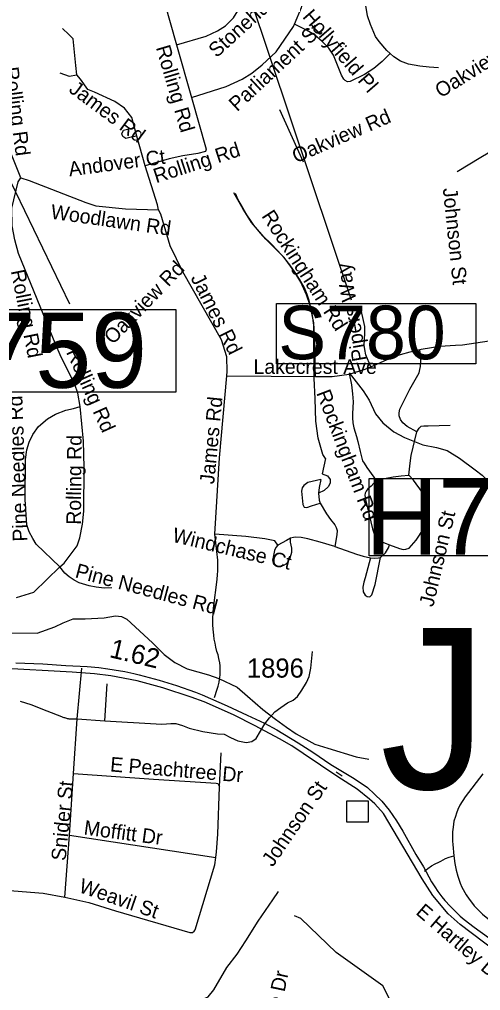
# Model space of a CAD drawing. Extents: x 1662474 to 1856135, y 779280 to 917889.
# Drawn here: x 1698515 to 1701527, y 816221 to 822561 of the extents above; entities that cross this region are included whole.
import ezdxf

# ---------------------------------------------------------------- set-up
doc = ezdxf.new("R2010")
doc.units = 0
for name, color, linetype in [('Exist Hydrographic Misc Water Feature', 7, 'Continuous'), ('Exist Road Non-System Structure Non-Sys NCDOT Number Label', 7, 'Continuous'), ('Exist Road Non-System Structure Non-Sys Other Attributed CELL', 7, 'Continuous'), ('Exist Road Non-System Structure Non-Sys Other Number Label', 7, 'Continuous'), ('Exist Road Non-System Type 51', 7, 'Continuous'), ('Exist Road Non-System Type 51 Label', 7, 'Continuous'), ('Exist Road Primary US Structure Standard Bridge Number Label', 7, 'Continuous'), ('Exist Road Secondary Mileage Tenths English Label', 7, 'Continuous'), ('Exist Road Secondary Structure Ovrhead Sign Number Label', 7, 'Continuous'), ('Exist Road Secondary Type 51 Divided Attributed', 7, 'Continuous'), ('Exist Road Secondary Type 51 Label', 7, 'Continuous'), ('Exist Road Secondary Type 51 Number Label', 7, 'Continuous')]:
    doc.layers.add(name, color=color, linetype=linetype)

msp = doc.modelspace()

# ---------------------------------------------------------------- linework, layer by layer
at = {"layer": 'Exist Hydrographic Misc Water Feature'}
for points in [[(1700668.7, 820253.6), (1700760.3, 820136.8), (1700800, 820074.5), (1700841.8, 819986.6), (1700887.6, 819928.3), (1700959.4, 819868.6), (1701029.1, 819831.9), (1701150.9, 819783.5), (1701239, 819766.9), (1701308.8, 819747.4), (1701388.8, 819696.6), (1701492.5, 819620.6), (1701536.3, 819586.1), (1701600, 819522.4), (1701685.5, 819449.2)], [(1698461.5, 818556.3), (1698631.7, 818555.4), (1698745.8, 818596.5), (1698801.9, 818620.8), (1698866, 818648.2), (1698944, 818648.3), (1699068, 818655.6), (1699142.1, 818667.2), (1699182, 818663.1), (1699216, 818646.9), (1699385.5, 818490.8), (1699461.1, 818414.5), (1699531, 818363.9), (1699610.9, 818322), (1699680.7, 818301.8), (1699750.7, 818281.5), (1699816.6, 818258.7), (1699936.4, 818202.2), (1700004.2, 818144.2), (1700104, 818056), (1700187.5, 817992), (1700259.7, 817941.2), (1700323.2, 817897.2), (1700445, 817830.8), (1700529, 817804.5), (1700714.8, 817747.3), (1700796.8, 817732.6)], [(1699564.2, 816128.7), (1699580.1, 816136.5), (1699612.2, 816148.2), (1699672.2, 816157.6), (1699718.5, 816168.2), (1699748.4, 816179.9), (1699784.7, 816225.1), (1699869.1, 816371.1), (1699937.5, 816459.2), (1699993.9, 816545), (1700074.4, 816674.7), (1700171, 816813.9), (1700208.3, 816868.1)], [(1701086, 815941.8), (1701012, 816009), (1700889, 816251.1), (1700583, 816470.6), (1700352.1, 816692), (1700311, 816709.3)]]:
    msp.add_lwpolyline(points, dxfattribs=at)
at = {"layer": 'Exist Road Non-System Structure Non-Sys NCDOT Number Label'}
msp.add_lwpolyline([(1700798.5, 819564.7), (1702642.4, 819564.7), (1702642.4, 819059.1), (1700798.5, 819059.1)], close=True, dxfattribs=at)
at = {"layer": 'Exist Road Non-System Structure Non-Sys Other Attributed CELL'}
msp.add_lwpolyline([(1700653.3, 817460.6), (1700792.3, 817460.6), (1700792.3, 817321.5), (1700653.3, 817321.5)], close=True, dxfattribs=at)
at = {"layer": 'Exist Road Non-System Type 51'}
for p, q in [((1699541.4, 822395.9), (1699639.9, 822051)), ((1701251.9, 822245.4), (1701191, 822249.2)), ((1700371.4, 821629.4), (1700216.8, 821969.9)), ((1699282.9, 821799.8), (1699267.4, 821854.9)), ((1699337.5, 821606.1), (1699282.9, 821799.8)), ((1701362.6, 820433.9), (1701408.1, 820437.4)), ((1699870.6, 820234.8), (1700449.4, 820230.9)), ((1700513.3, 819695.2), (1700492.5, 819594.2)), ((1698893.1, 817995.7), (1698922.9, 818325.9)), ((1699074, 817982.9), (1699087.9, 818224)), ((1698868.8, 817638.4), (1698893.1, 817995.7)), ((1698893.1, 817995.7), (1699074, 817982.9)), ((1699821.8, 817550.8), (1699832.2, 817773.9)), ((1698842, 817235.1), (1698868.8, 817638.4)), ((1700584.5, 817648.4), (1700623.9, 817622.2)), ((1698812.9, 816831.7), (1698842, 817235.1)), ((1698842, 817235.1), (1699798.4, 817090.2))]:
    msp.add_line(p, q, dxfattribs=at)
for points in [[(1699062.1, 823298.2), (1699092.4, 823257.8), (1699396.4, 822802.2), (1699426.5, 822749.9), (1699462.6, 822671.4), (1699541.4, 822395.9)], [(1700311.2, 822529.2), (1700356.9, 822638.4), (1700381.4, 822733.7), (1700390.8, 822856.8), (1700390.2, 822879)], [(1700936.1, 822338.7), (1700915.4, 822358.4), (1700865.4, 822416.4), (1700840.6, 822450.4), (1700808.6, 822528.1), (1700789.4, 822583.5), (1700759.2, 822761.8), (1700754.9, 822864.4)], [(1699541.4, 822395.9), (1699733.9, 822452.5), (1699807.9, 822486.4), (1699861.1, 822518.7), (1699914.1, 822571.9), (1699952.1, 822634.4)], [(1698525.1, 821526.9), (1698427.9, 821766.8), (1698407.1, 821836), (1698392.1, 821924.8), (1698402.6, 822508.2)], [(1698891.4, 822198.8), (1698883.1, 822260.4), (1698865.4, 822435.2), (1698838.1, 822463.4), (1698797.6, 822502.9)], [(1699639.9, 822051), (1699865.9, 822122.9), (1699969.8, 822171.2), (1700033.6, 822210.2), (1700101.5, 822264.6), (1700191, 822349.9), (1700305.2, 822515.2), (1700311.2, 822529.2)], [(1700936.1, 822338.7), (1700883.9, 822287.2), (1700830.4, 822241.2), (1700768.4, 822201.1), (1700674.8, 822156.5), (1700657.1, 822153.4), (1700642.2, 822162), (1700633.2, 822170.7), (1700619.1, 822197.7), (1700566.9, 822327.6), (1700536.1, 822374.4), (1700491.6, 822417.9), (1700441.4, 822460.2), (1700390.2, 822490.9), (1700311.2, 822529.2)], [(1701191, 822249.2), (1701130.1, 822255.4), (1701056.1, 822268.6), (1701003.9, 822289.2), (1700960.1, 822316.6), (1700936.1, 822338.7)], [(1698779.8, 822211.6), (1698840.4, 822191.1), (1698891.4, 822198.8)], [(1699267.4, 821854.9), (1699249.9, 821920.5), (1699201, 821981.2), (1699138.4, 822025.8), (1699004.8, 822085.9), (1698963, 822104), (1698913.4, 822170.9), (1698891.4, 822198.8)], [(1699639.9, 822051), (1699734.9, 821714.5), (1699729.9, 821698.8), (1699681.4, 821686.2), (1699581.9, 821669.6), (1699492.6, 821650.8), (1699337.5, 821606.1)], [(1701373.9, 821567.5), (1701527.5, 821662.5), (1702013.4, 821949.2)], [(1699282.9, 821799.8), (1699244.6, 821792.4), (1699211.2, 821783.2), (1699190.5, 821796.7), (1699185.2, 821813.4), (1699194.5, 821837.4), (1699267.4, 821854.9)], [(1699423.4, 821318.7), (1699416.2, 821351.2), (1699337.5, 821606.1)], [(1698753.9, 820436.4), (1698510.2, 821032.1), (1698485.9, 821122.4), (1698469, 821214), (1698466.9, 821328.2), (1698508.1, 821500.9), (1698525.1, 821526.9)], [(1698525.1, 821526.9), (1698579.5, 821510.4), (1698949.1, 821365.4), (1699014.9, 821344.9), (1699207.6, 821324.2), (1699423.4, 821318.7)], [(1700449.4, 820230.9), (1700446.1, 820295.4), (1700446.1, 820413.5), (1700438, 820581.2), (1700413.4, 820693), (1700389.8, 820763.9), (1700353.2, 820846.5), (1700309.4, 820917.7), (1700244.4, 821006.4), (1700193.1, 821059.4), (1700123.6, 821125.5), (1700031.1, 821236), (1699975.6, 821322.7), (1699916.2, 821428.2)], [(1700513.3, 819695.2), (1700496.2, 819720.2), (1700466.4, 819827.2), (1700451.6, 819939.1), (1700447.3, 820084.4), (1700440, 820219.5), (1700437.2, 820564.1), (1700428.5, 820627.9), (1700421.4, 820672.3), (1700406.5, 820726.7), (1700394.5, 820765.5), (1700376.9, 820807.9), (1700344.8, 820865), (1700312.6, 820914.7), (1700281.4, 820958.7), (1700249.4, 821001.2), (1700198.5, 821054.3), (1700162.5, 821093.5), (1700105.2, 821149.3), (1700078.2, 821177.7), (1700045.6, 821218.4), (1700023.9, 821251), (1699999.4, 821286.3), (1699986.3, 821311.6), (1699963.1, 821350.7), (1699944.3, 821382.6), (1699926.5, 821425)], [(1699500.2, 821082.5), (1699438.6, 821288.8), (1699423.4, 821318.7)], [(1699870.6, 820234.8), (1699873.1, 820263.4), (1699869, 820358.6), (1699835.6, 820468.6), (1699582.1, 820913.2), (1699500.2, 821082.5)], [(1701408.1, 820437.4), (1701583.4, 820463.1), (1701642.1, 820475.2), (1701721.8, 820501.4), (1701808.4, 820547.9), (1701876.1, 820598.2), (1701951.1, 820656.2), (1701991, 820693.8), (1702082.6, 820805.9)], [(1700810.1, 820293.2), (1700778.4, 820370.9), (1700770, 820406.9), (1700766.1, 820435), (1700771.1, 820511.4), (1700770, 820557.4), (1700758.5, 820615.6), (1700744.1, 820672)], [(1698911.2, 820035), (1698897.6, 820120.4), (1698876.6, 820177.8), (1698780.6, 820371.2), (1698753.9, 820436.4)], [(1700810.1, 820293.2), (1700936.9, 820349.2), (1701003.4, 820374.1), (1701067.6, 820391.9), (1701138.5, 820407.9), (1701260.9, 820427.1), (1701362.6, 820433.9)], [(1701110.3, 819867.8), (1701047.7, 819904), (1701020.3, 819926.5), (1701004.6, 819949), (1700995.8, 819973.4), (1700995.8, 819993), (1701000.7, 820017.5), (1701064.7, 820147), (1701125.2, 820254.5), (1701131.2, 820274.9), (1701135.1, 820296), (1701135.8, 820335.6), (1701134.5, 820366.6), (1701129.3, 820404.9)], [(1700449.4, 820230.9), (1700557.4, 820230.2), (1700669.8, 820245), (1700774, 820277.2), (1700810.1, 820293.2)], [(1699790.5, 819200.4), (1699822.2, 819698.2), (1699870.6, 820234.8)], [(1700668.3, 820249.7), (1700684.3, 820176.3), (1700691, 820117.6), (1700695, 820065.5), (1700691.2, 819988.6), (1700691.2, 819959.1), (1700693.2, 819928.5), (1700699.4, 819894.9), (1700715.8, 819837.7), (1700724.3, 819806.1), (1700739.6, 819741.4), (1700756.4, 819680.5), (1700765.7, 819663.4), (1700784, 819635.7), (1700829.2, 819573.5), (1700845.4, 819551.4)], [(1698779.2, 818986.8), (1698624.9, 819135), (1698602.1, 819171.5), (1698579.2, 819215.6), (1698563, 819261.8), (1698552.5, 819426.6), (1698554.4, 819688.6), (1698564.6, 819751.2), (1698579.2, 819802.2), (1698602.4, 819851.9), (1698640.1, 819902.8), (1698699.8, 819953.9), (1698750.6, 819983.6), (1698818.1, 820009.9), (1698869.2, 820021.4), (1698911.2, 820035)], [(1698779.2, 818986.8), (1698806.6, 819011.4), (1698892.4, 819123.8), (1698908.9, 819176.2), (1698927, 819265.2), (1698936.8, 819350.8), (1698938.6, 819635.8), (1698933.6, 819807.2), (1698911.2, 820035)], [(1701110.3, 819867.8), (1701125, 819893.2), (1701139.7, 819905), (1701155.3, 819908.9), (1701184.7, 819907.9), (1701327.6, 819911.8)], [(1701058.4, 819586.4), (1701066.7, 819664.9), (1701073.7, 819715), (1701110.3, 819867.8)], [(1700492.5, 819594.2), (1700527.1, 819581.8), (1700545.1, 819558.3), (1700543.7, 819533.4), (1700531.3, 819509.9), (1700505, 819486.4), (1700469, 819468.4)], [(1700845.4, 819551.4), (1700910, 819566.7), (1700956.9, 819574.3), (1701008.4, 819581.9), (1701058.4, 819586.4)], [(1700931.5, 819132.1), (1700997.7, 819107.5), (1701021.5, 819101.6), (1701038.4, 819102.4), (1701059.7, 819109.2), (1701105.6, 819162), (1701157.2, 819237), (1701180.7, 819279.6), (1701191.9, 819323.3), (1701191.9, 819396), (1701184, 819426.3), (1701148.2, 819472.2), (1701087.8, 819553.1), (1701058.4, 819586.4)], [(1700482.9, 819556.9), (1700399.8, 819538.9), (1700372.2, 819518.2), (1700361.1, 819503), (1700356.9, 819482.2), (1700365.3, 819393.8), (1700374.9, 819377.2), (1700391.5, 819375.8), (1700422, 819385.5), (1700478.7, 819403.4)], [(1700482.9, 819556.9), (1700473.2, 819505.8), (1700469, 819468.4)], [(1700845.4, 819551.4), (1700812.6, 819514.8), (1700790.5, 819496.7), (1700778.7, 819481.7), (1700772.3, 819468.2), (1700771.5, 819455.6), (1700775.5, 819427.2), (1700799.2, 819326.8), (1700821.3, 819236), (1700834, 819195.7), (1700841.9, 819179.9), (1700852.2, 819165.7), (1700874.6, 819153.3), (1700909.4, 819140.6), (1700931.5, 819132.1)], [(1700469, 819468.4), (1700473.2, 819422.8), (1700478.7, 819403.4)], [(1700478.7, 819403.4), (1700521.6, 819334.3), (1700547.9, 819297), (1700574.2, 819262.4), (1700583.9, 819244.4), (1700590.8, 819225.1), (1700588, 819197.4), (1700574.2, 819120)], [(1699788.6, 818134), (1699807.6, 818188.1), (1699813.4, 818207.8), (1699819.6, 818234.2), (1699822.9, 818254.2), (1699825.6, 818281.2), (1699826.8, 818301.2), (1699826.5, 818321.7), (1699825.4, 818341.9), (1699823.1, 818361.5), (1699818.6, 818388.6), (1699812.6, 818412.4), (1699804.9, 818435.2), (1699798.6, 818462.1), (1699792.9, 818488.4), (1699788.1, 818514.6), (1699784.2, 818541.1), (1699780.6, 818581.2), (1699779, 818608.2), (1699778.4, 818647.4), (1699780.6, 818688.4), (1699782.9, 818718), (1699806.9, 818903.8), (1699809.9, 818936.6), (1699811.5, 818960.2), (1699812.1, 818983.9), (1699812.1, 819008.5), (1699811.2, 819030), (1699790.5, 819200.4)], [(1700203.4, 819129.6), (1700183.4, 819158.1), (1700118.1, 819169.9), (1699994.8, 819185.4), (1699790.5, 819200.4)], [(1700574.2, 819120), (1700480.1, 819147.6), (1700398.5, 819169.8), (1700355.6, 819178.1), (1700321, 819180.8), (1700304.4, 819179.4), (1700285.6, 819174.2)], [(1700203.4, 819129.6), (1700190.5, 819114.1), (1700180.7, 819093.3), (1700174.4, 819061.6), (1700168.9, 819031.8), (1700169.6, 819022), (1700172.5, 819012), (1700177.2, 819005.8), (1700184.3, 819001.1), (1700190.6, 818997.3), (1700198.8, 818993.9), (1700220.4, 818992.1), (1700231.8, 818994.5), (1700241.2, 818998.4), (1700256.3, 819006.9), (1700265.6, 819014.7), (1700283.7, 819047.2), (1700294.6, 819083.3), (1700294.6, 819110.4), (1700290.9, 819128.5), (1700285.6, 819149.5), (1700285.6, 819174.2)], [(1700285.6, 819174.2), (1700260.1, 819160.1), (1700203.4, 819129.6)], [(1700574.2, 819120), (1700716, 819071.2), (1700761, 819057.4), (1700807.2, 819046.2)], [(1700873.4, 819048.7), (1700907.1, 819079.9), (1700925.9, 819111.1), (1700931.5, 819132.1)], [(1700807.2, 819046.2), (1700772.2, 818915.1), (1700764.7, 818886.4), (1700758.5, 818855.2), (1700759.7, 818825.3), (1700772.2, 818801.5), (1700786, 818792.8), (1700804.7, 818791.6), (1700817.2, 818804), (1700838.4, 818872.7), (1700873.4, 819048.7)], [(1700807.2, 819046.2), (1700837.2, 819045), (1700860.9, 819046.2), (1700873.4, 819048.7)], [(1698495.5, 818786.5), (1698608.9, 818821.9), (1698779.2, 818986.8)], [(1699118.6, 818849.8), (1699068.2, 818848.7), (1699016, 818854.2), (1698971.6, 818863.4), (1698906.2, 818883.4), (1698872.4, 818899.9), (1698840.9, 818921.1), (1698812.9, 818946.4), (1698779.2, 818986.8)], [(1700119.1, 817961.6), (1700147.5, 818002.2), (1700182.6, 818041.9), (1700223.1, 818069.9), (1700267.1, 818099.1), (1700302.4, 818118), (1700331.8, 818140.9), (1700358.8, 818181.5), (1700391, 818231.4), (1700407.6, 818270.8), (1700419.1, 818326.4), (1700429.6, 818435.6)], [(1698520.8, 818109.6), (1698589.2, 818089.1), (1698695.2, 818047.7), (1698789.2, 818010.9), (1698794.5, 818008.8), (1698799.8, 818006.7), (1698805.2, 818004.6), (1698810.8, 818002.8), (1698816.2, 818001.2), (1698822, 817999.6), (1698827.6, 817998.2), (1698833.4, 817997.2), (1698839.1, 817996.2), (1698844.9, 817995.4), (1698850.4, 817994.9), (1698857.8, 817994.6), (1698864.9, 817994.4), (1698871.9, 817994.6), (1698879, 817994.9), (1698886.1, 817995.4), (1698891.1, 817995.7), (1698893.1, 817995.7)], [(1699074, 817982.9), (1699407.9, 817961.9), (1699440.9, 817960.8), (1699474.8, 817963.4), (1699504.4, 817964.9), (1699537.5, 817964.2), (1699580.2, 817951.1), (1699624.6, 817934.5), (1699712.9, 817912.8), (1699808.6, 817897.2), (1699852.1, 817895.4), (1699893.9, 817873.6), (1699942, 817851.1), (1699996.9, 817840.6), (1700032.5, 817847.7), (1700061.4, 817865.8), (1700119.1, 817961.6)], [(1698868.8, 817638.4), (1699391.6, 817601.2), (1699800.8, 817575.5), (1699810.1, 817572.1), (1699821.8, 817550.8)], [(1701540.6, 817636.9), (1701427.2, 817486.8), (1701391.9, 817432.2), (1701378.1, 817402.2), (1701369, 817379.4), (1701362.6, 817357.6), (1701353.2, 817328.2), (1701346.9, 817287.9), (1701342.8, 817257.6), (1701342.8, 817224), (1701342.8, 817196.8), (1701344.9, 817175.5), (1701353.2, 817101.4)], [(1699798.4, 817090.2), (1699803.1, 817126.7), (1699810.8, 817241.9), (1699821.8, 817550.8)], [(1698812.9, 816831.7), (1698968.2, 816796.2), (1699143.6, 816741.4), (1699628.9, 816599.4), (1699646.4, 816601.2), (1699655.9, 816608), (1699662.1, 816618.5), (1699790.8, 817041.1), (1699798.4, 817090.2)], [(1701159.8, 817000.7), (1701183.4, 817019.1), (1701206, 817034.5), (1701229.6, 817047.9), (1701254.2, 817060.2), (1701266.9, 817065.2), (1701298.4, 817082.6), (1701322, 817091.2), (1701353.2, 817101.4)], [(1701353.2, 817101.4), (1701358.8, 817051.4), (1701367.9, 817006.4), (1701378.1, 816968.9), (1701392.9, 816923.2), (1701404.4, 816897), (1701432.5, 816846.1), (1701452.1, 816817.8), (1701466.9, 816799.1), (1701485.5, 816775.2), (1701539.6, 816720.1), (1701596, 816675.2), (1701773.6, 816553.2), (1702147.4, 816290.2), (1702167.4, 816276.9), (1702197.9, 816258.7), (1702218.6, 816247.4), (1702239.6, 816236.4), (1702272.4, 816222.5), (1702294.4, 816213.2), (1702316.4, 816205.4), (1702339.4, 816198.4), (1702373.9, 816189.4), (1702397, 816183.9)], [(1698423.9, 816876.8), (1698671.1, 816856.1), (1698812.9, 816831.7)]]:
    msp.add_lwpolyline(points, dxfattribs=at)
at = {"layer": 'Exist Road Primary US Structure Standard Bridge Number Label'}
msp.add_line((1697614.3, 823251.4), (1698841.4, 820704), dxfattribs=at)
msp.add_lwpolyline([(1698237.3, 820666.5), (1699537.9, 820666.5), (1699537.9, 820128.7), (1698237.3, 820128.7)], close=True, dxfattribs=at)
at = {"layer": 'Exist Road Secondary Structure Ovrhead Sign Number Label'}
msp.add_line((1699660.6, 823776.6), (1700682.4, 820731.3), dxfattribs=at)
msp.add_lwpolyline([(1700193.4, 820707), (1701496, 820707), (1701496, 820312.1), (1700193.4, 820312.1)], close=True, dxfattribs=at)
at = {"layer": 'Exist Road Secondary Type 51 Divided Attributed'}
for points in [[(1698492.8, 818360.8), (1698667.4, 818353.6), (1698817.5, 818342.9), (1698957.5, 818336.6), (1699033.2, 818330.3), (1699093.8, 818321.5), (1699134.9, 818316), (1699203.1, 818304.3), (1699261.8, 818291.9), (1699298.4, 818283.1), (1699427.3, 818247.2), (1699541.5, 818213.4), (1699664.2, 818168.3), (1699709.3, 818151.4), (1699872.8, 818079.7), (1700002.4, 818018.9), (1700116.1, 817966.1), (1700195.4, 817923.8), (1700335.5, 817839.3), (1700430.7, 817778.5), (1700549.6, 817696.7), (1700701.1, 817605.2), (1700787.5, 817546.2), (1700835, 817503), (1700881, 817457), (1700929.8, 817399.7), (1700978.3, 817329.4), (1701019, 817260.9), (1701104.4, 817110.1), (1701153.1, 817029.7), (1701207.5, 816931.3), (1701227.6, 816898.1), (1701247, 816868.3), (1701274, 816833.7), (1701292.7, 816810.2), (1701327.4, 816771.4), (1701362.2, 816736.6), (1701394.3, 816706.7), (1701420.5, 816684.7), (1701485.5, 816635), (1701577.7, 816566.7)], [(1702021.2, 816183.2), (1701850.9, 816307), (1701392.8, 816652.3), (1701315.1, 816721.4), (1701215.9, 816841.5), (1701145.4, 816951.2), (1700892.9, 817376.1), (1700837, 817440.4), (1700801.1, 817471.7), (1700721.2, 817535.4), (1700594.4, 817616.9), (1700369.4, 817767.8), (1700293.6, 817819.7), (1700213.2, 817865.4), (1700053.9, 817948.5), (1699914.1, 818020.8), (1699722.8, 818106.6), (1699637.2, 818136.8), (1699451.1, 818197.1), (1699283.5, 818242.4), (1699113.4, 818276.9), (1699004.7, 818288.4), (1698858.8, 818300.2), (1698384.4, 818326.3)]]:
    msp.add_lwpolyline(points, dxfattribs=at)

# ---------------------------------------------------------------- texts
at = {"layer": 'Exist Road Non-System Structure Non-Sys NCDOT Number Label'}
msp.add_text('H761', height=490, dxfattribs=at).set_placement((1700776, 819067.7))
at = {"layer": 'Exist Road Non-System Structure Non-Sys Other Number Label'}
msp.add_text('J781', height=1049.86, dxfattribs=at).set_placement((1700870.1, 817538.4))
at = {"layer": 'Exist Road Non-System Type 51 Label'}
for s, rotation, p in [('Stonehurst Pl', 42.15375, (1699803.1, 822307.2)), ('Hollyfield Pl', 310.87493, (1700359.3, 822576)), ('Parliament St', 42.90253, (1699937.1, 821955.4)), ('Oakview Rd', 32.29659, (1701267.3, 822045.5)), ('Rolling Rd', 286.38075, (1699405.5, 822377.8)), ('Rolling Rd', 277.64293, (1698414.4, 822245.4)), ('James Rd', 323.39071, (1698831.8, 822092)), ('Oakview Rd', 23.34765, (1700321.6, 821621.1)), ('Rolling Rd', 17.98514, (1699408.4, 821490.9)), ('Andover Ct', 7.54367, (1698842.3, 821536.1)), ('Johnson St', 275.95721, (1701280.1, 821457.1)), ('Woodlawn Rd', 351.84925, (1698715.4, 821261)), ('Rockingham Rd', 302.83556, (1700093.4, 821277.7)), ('Oakview Rd', 46.11119, (1699125.9, 820434.1)), ('Pipers Way', 99.9451, (1700784.4, 820337.4)), ('Rolling Rd', 281.20832, (1698458.8, 820918.8)), ('James Rd', 296.75736, (1699631.2, 820873.4)), ('Rolling Rd', 294.2156, (1698818.5, 820389.8)), ('Rockingham Rd', 290.76687, (1700453.2, 820122.8)), ('Pine Needles Rd', 92.01258, (1698567.3, 819154.1)), ('James Rd', 84.46548, (1699786.9, 819524.5)), ('Rolling Rd', 89.50896, (1698916.8, 819261.9)), ('Johnson St', 76.76078, (1701217.6, 818721.5)), ('Windchase Ct', 346.49383, (1699508.7, 819152.3)), ('Pine Needles Rd', 345.16549, (1698873.5, 818919.8)), ('E Peachtree Dr', 355.22992, (1699105.4, 817652.3)), ('Snider St', 84.38558, (1698817, 817065.6)), ('Johnson St', 55.63713, (1700169.6, 817023.4)), ('Moffitt Dr', 352.35743, (1698932.1, 817239.9)), ('Weavil St', 340.84922, (1698897.4, 816865.8)), ('Chester Ridge Dr', 78.22702, (1700073.8, 815379))]:
    msp.add_text(s, height=95, rotation=rotation, dxfattribs=at).set_placement(p)
msp.add_text('Lakecrest Ave', height=95, dxfattribs=at).set_placement((1700044.1, 820246.8))
at = {"layer": 'Exist Road Primary US Structure Standard Bridge Number Label'}
msp.add_text('759', height=490, dxfattribs=at).set_placement((1698254.9, 820156.4))
at = {"layer": 'Exist Road Secondary Mileage Tenths English Label'}
msp.add_text('1.62', height=125, rotation=346.51377, dxfattribs=at).set_placement((1699097.4, 818398.8))
at = {"layer": 'Exist Road Secondary Structure Ovrhead Sign Number Label'}
msp.add_text('S780', height=350, dxfattribs=at).set_placement((1700205.9, 820342.7))
at = {"layer": 'Exist Road Secondary Type 51 Label'}
msp.add_text('E Hartley Dr', height=95, rotation=319.30095, dxfattribs=at).set_placement((1701098.2, 816724.8))
at = {"layer": 'Exist Road Secondary Type 51 Number Label'}
msp.add_text('1896', height=125, dxfattribs=at).set_placement((1700000.8, 818264.2))

doc.saveas('drawing.dxf')
